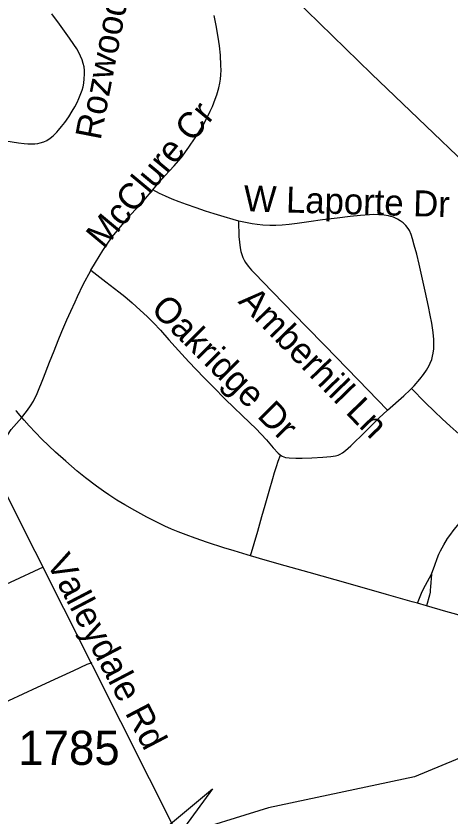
# Model space of a CAD drawing. Extents: x 1383679 to 1536984, y 460658 to 651027.
# Drawn here: x 1422212 to 1423802, y 569279 to 572208 of the extents above; entities that cross this region are included whole.
import ezdxf

# ---------------------------------------------------------------- set-up
doc = ezdxf.new("R2010")
doc.units = 0
for name, color, linetype in [('Exist Hydrographic Creek Single Shore', 7, 'Continuous'), ('Exist Road Non-System Type 51', 7, 'Continuous'), ('Exist Road Non-System Type 51 Label', 7, 'Continuous'), ('Exist Road Secondary Structure Culvert Attributed CELL', 7, 'Continuous'), ('Exist Road Secondary Type 51 Attributed', 7, 'Continuous'), ('Exist Road Secondary Type 51 Label', 7, 'Continuous'), ('Exist Road Secondary Type 51 Number Label', 7, 'Continuous'), ('Exist Utilities Electrical Transmission Line', 7, 'Continuous')]:
    doc.layers.add(name, color=color, linetype=linetype)

msp = doc.modelspace()

# ---------------------------------------------------------------- linework, layer by layer
at = {"layer": 'Exist Hydrographic Creek Single Shore'}
msp.add_lwpolyline([(1425843.6, 569155.2), (1425563.6, 569344.7), (1425314.6, 569398.9), (1424806.7, 569441.9), (1424592.6, 569571), (1424543.6, 569631), (1424193.7, 569638.1), (1423672.6, 569422.1), (1423136.6, 569308.1), (1422805.7, 569206.1)], dxfattribs=at)
at = {"layer": 'Exist Road Non-System Type 51'}
for points in [[(1422174.8, 571750.8), (1422221.1, 571743.8), (1422242.2, 571741.4), (1422254.7, 571740.2), (1422267.8, 571740.2), (1422281, 571740.2), (1422291.2, 571741.4), (1422300.3, 571743.1), (1422313.5, 571747.1), (1422324.1, 571752.3), (1422336.6, 571760.3), (1422348.2, 571769.4), (1422361.3, 571782.6), (1422367.9, 571790.1), (1422379, 571803.5), (1422390.7, 571817.7), (1422405.4, 571838.9), (1422418.1, 571859.6), (1422427.3, 571876), (1422435.7, 571891.8), (1422442.3, 571905.6), (1422449.7, 571923.7), (1422453.8, 571936.3), (1422457.3, 571949.1), (1422460, 571962.2), (1422461.9, 571977.9), (1422463.1, 571995.6), (1422462.5, 572008.5), (1422461.1, 572022.3), (1422458.3, 572034.4), (1422454, 572048), (1422448.6, 572061.4), (1422441.6, 572074.8), (1422434.9, 572087.3), (1422424, 572103.8), (1422407.4, 572127.1), (1422370.8, 572178.3), (1422342.8, 572216.5)], [(1422712.6, 571571.4), (1422741.8, 571605.9), (1422791, 571659.3), (1422807.5, 571677.6), (1422817.8, 571690.4), (1422844.5, 571728.1), (1422868.1, 571761.4), (1422881.2, 571782.4), (1422898.5, 571810.8), (1422911.2, 571833.5), (1422923.7, 571859.8), (1422931.5, 571876.9), (1422941.4, 571902.9), (1422947.8, 571919.6), (1422955.2, 571944.8), (1422958.5, 571962.4), (1422960.7, 571976.4), (1422962.2, 571992.7), (1422963.3, 572009.8), (1422962.7, 572026.8), (1422960.9, 572064.4), (1422957, 572099.1), (1422952.2, 572130.9), (1422945.2, 572173.1), (1422938.3, 572209.7)], [(1422486, 571277.2), (1422502.6, 571305.1), (1422516, 571327.4), (1422530.1, 571349.6), (1422542.2, 571367.9), (1422556.9, 571388.2), (1422565.9, 571400.1), (1422582.2, 571421.2), (1422601.7, 571445), (1422619.4, 571466.1), (1422634.9, 571483.5), (1422679.6, 571532.3), (1422712.6, 571571.4)], [(1423572.7, 570764.2), (1423632.6, 570817.2), (1423655.9, 570839), (1423670.8, 570854.3), (1423691.9, 570878.7), (1423705.2, 570895.5), (1423716.4, 570911.6), (1423726.1, 570927.7), (1423730.1, 570937.4), (1423735.3, 570950), (1423738.5, 570962.1), (1423740.8, 570974), (1423742.6, 570989.1), (1423743.4, 571004.9), (1423743, 571023.2), (1423740.2, 571049.6), (1423735.1, 571083.4), (1423729.7, 571112.1), (1423723.7, 571143.7), (1423711.6, 571201), (1423699.3, 571255.1), (1423689.1, 571299.4), (1423680.2, 571335.4), (1423671.4, 571368.9), (1423664.8, 571392.1), (1423659.7, 571408), (1423653.5, 571422.2), (1423648.7, 571430.3), (1423640.8, 571440.5), (1423630.4, 571450.4), (1423619.9, 571458.4), (1423610.1, 571464.3), (1423595.2, 571471.1), (1423585.5, 571474.1), (1423577.3, 571476.3), (1423560.4, 571479.1), (1423541.7, 571480.2), (1423522.8, 571480.6), (1423507.1, 571480.3), (1423474.8, 571477.7), (1423436.8, 571473.9), (1423388.9, 571467.7), (1423335.4, 571461.2), (1423284.6, 571454.2), (1423242.7, 571448.4), (1423212.6, 571444.4), (1423187.5, 571442.3), (1423163.5, 571440.9), (1423142.2, 571440.7), (1423116.3, 571442.7), (1423095.8, 571444.6), (1423077.7, 571447), (1423059, 571450.2), (1423028.4, 571456.6), (1423008, 571462.3), (1422974.1, 571472.5), (1422938.1, 571483.6), (1422906.4, 571493.8), (1422872, 571505.1), (1422836.2, 571517.6), (1422810.1, 571527.6), (1422784.5, 571537.5), (1422759.4, 571548.3), (1422738.1, 571557.8), (1422712.6, 571571.4)], [(1423026.7, 571457), (1423028.8, 571400.5), (1423030.6, 571379.6), (1423033, 571359.1), (1423035.7, 571345.2), (1423038.9, 571334.8), (1423043.1, 571323.7), (1423047.5, 571314.4), (1423053.1, 571305.2), (1423062.2, 571292.5), (1423074.9, 571277.8), (1423090.7, 571261.5), (1423115.3, 571235.4), (1423192.4, 571156.5), (1423275.6, 571070.9), (1423343.5, 571001.3), (1423465.3, 570875.8), (1423572.7, 570764.2)], [(1422232.9, 570738), (1422237.2, 570742.3), (1422253.7, 570765.3), (1422264.3, 570780.9), (1422275.2, 570797.4), (1422279.8, 570805.8), (1422284.5, 570814.7), (1422289.2, 570825.2), (1422312.4, 570882.5), (1422334.8, 570940.4), (1422351.1, 570981.7), (1422366.5, 571019.9), (1422380, 571052.5), (1422398.5, 571095.4), (1422412.4, 571127.4), (1422428.1, 571161.2), (1422437.2, 571180.9), (1422458.4, 571225.3), (1422485.4, 571276.3), (1422486, 571277.2)], [(1422486, 571277.2), (1422540.3, 571234.8), (1422588.5, 571198), (1422610.4, 571180.3), (1422637.8, 571157.6), (1422667.3, 571131), (1422692.3, 571107.7), (1422715, 571085), (1422741.1, 571057.2), (1422771.5, 571022.8), (1422795, 570996.7), (1422819.9, 570969.3), (1422845.5, 570942), (1422871.4, 570914.2), (1422901.1, 570882.7), (1422936.1, 570847.5), (1422977.5, 570806.5), (1423011.5, 570773.3), (1423039.1, 570746.8), (1423068.4, 570718.6), (1423090.3, 570697.1), (1423110, 570676.9), (1423129.5, 570655.8), (1423154.5, 570626.8), (1423172.2, 570607.8), (1423179.8, 570601.7), (1423187.7, 570596.1), (1423199.5, 570591.9), (1423213, 570589.9), (1423236.7, 570589.1), (1423260.4, 570589.1), (1423295.8, 570590.5), (1423336.2, 570592.5), (1423365, 570594.9), (1423383.1, 570597.5), (1423391.9, 570600.3), (1423400.2, 570604.1), (1423408, 570608.6), (1423419.1, 570617.4), (1423439.2, 570634.7), (1423456.5, 570650.6), (1423474.8, 570667.9), (1423512.6, 570705.9), (1423542.9, 570736.1), (1423571.9, 570763.6), (1423572.7, 570764.2)], [(1423997, 570534.4), (1423975.1, 570554.5), (1423925.4, 570597.7), (1423857.4, 570657.7), (1423802.5, 570706.4), (1423774.1, 570732.4), (1423745.3, 570759.3), (1423710.9, 570792.7), (1423661, 570844.2)], [(1423071.3, 570230.9), (1423097.6, 570321.4), (1423112.9, 570375.3), (1423125.1, 570416.5), (1423140, 570468), (1423152.5, 570513.9), (1423159.3, 570536.6), (1423165.9, 570558.5), (1423172.4, 570577.4), (1423181.4, 570599.7)], [(1423734.4, 570164), (1423746.4, 570196.8), (1423755.8, 570221.7), (1423761.8, 570237.1), (1423767.5, 570249.2), (1423779.3, 570271.5), (1423793.6, 570294.6), (1423801.5, 570306.3), (1423817.8, 570328.1), (1423836.9, 570351.4), (1423865.9, 570384.2), (1423889.8, 570410.6), (1423920, 570443.6), (1423949.6, 570478.4), (1423987, 570522.1), (1423997, 570534.4)], [(1421044.6, 569616.5), (1421146.9, 569660.9), (1421265.4, 569713.9), (1421369.5, 569761.2), (1421546.7, 569842.5), (1421653.5, 569891.5), (1421812.6, 569963.4), (1421909.1, 570007.3), (1422010.5, 570053.6), (1422107.3, 570097.2), (1422191, 570134.9), (1422312.2, 570191.1)], [(1423682.8, 570057.5), (1423700.6, 570101.1), (1423712.3, 570124), (1423734.4, 570164)], [(1423734.4, 570164), (1423730.2, 570117.5), (1423730, 570106.1), (1423729.5, 570098.1), (1423726.6, 570086.7), (1423715.8, 570048.1)], [(1422489.4, 569839.8), (1422471.5, 569832.8), (1422422.6, 569810.3), (1422366.8, 569784.7), (1422289.5, 569749.7), (1422183.7, 569700.6), (1422071.2, 569649.5), (1421968.4, 569603.2), (1421864.6, 569555.6), (1421816.9, 569533.9), (1421763.1, 569509.8), (1421690.3, 569477.9), (1421616.8, 569445.2), (1421547.8, 569414.3), (1421401.8, 569347.6), (1421281.7, 569291.9), (1421150.6, 569232.9)]]:
    msp.add_lwpolyline(points, dxfattribs=at)
at = {"layer": 'Exist Road Secondary Structure Culvert Attributed CELL'}
msp.add_lwpolyline([(1423018.3, 569190.2), (1422624.1, 569122.3), (1422931.6, 569378.2), (1422805.7, 569206.1)], close=True, dxfattribs=at)
at = {"layer": 'Exist Road Secondary Type 51 Attributed'}
for points in [[(1422232.9, 570738), (1422213.6, 570760.6), (1422211.4, 570763.7)], [(1425064.8, 566041.2), (1423781.3, 567483.6), (1423692.8, 567581.7), (1423630.5, 567658.4), (1423607.8, 567688.4), (1423563.9, 567749.5), (1423521.8, 567816.1), (1423502.1, 567850.7), (1422805.7, 569206.1), (1422177.3, 570455.8), (1422167.6, 570479), (1422157.8, 570506.8), (1422151.3, 570531.1), (1422149.6, 570570.7), (1422156.3, 570618.9), (1422169.7, 570656.6), (1422193.8, 570694.4), (1422232.9, 570738)], [(1423925.1, 569989.4), (1423786.9, 570028), (1423715.8, 570048.1), (1423682.8, 570057.5), (1423663.2, 570063), (1423570.1, 570089.7), (1423479.9, 570115.1), (1423381.8, 570142.9), (1423285.5, 570170.1), (1423197.9, 570195), (1423125, 570215.8), (1423071.3, 570230.9), (1423058.4, 570234.5), (1423011.5, 570249.1), (1422973, 570261.2), (1422913.8, 570280.6), (1422868, 570296.3), (1422835.3, 570308.2), (1422805.4, 570319.6), (1422781.8, 570329.1), (1422756.9, 570340.3), (1422730, 570353.2), (1422691.4, 570373.5), (1422646.9, 570397.4), (1422610.8, 570417.8), (1422581.5, 570435.1), (1422552.3, 570454.2), (1422532, 570467.5), (1422507, 570486.2), (1422466.2, 570516.8), (1422436.1, 570541.7), (1422394.5, 570577.4), (1422356.4, 570611.3), (1422306.2, 570658.4), (1422259.4, 570706.8), (1422241.1, 570728.4), (1422232.9, 570738)]]:
    msp.add_lwpolyline(points, dxfattribs=at)
at = {"layer": 'Exist Utilities Electrical Transmission Line'}
msp.add_lwpolyline([(1427173.4, 568483.1), (1426733.5, 568858.4), (1426087.9, 569490.1), (1425592, 569975.1), (1425035.1, 570519.1), (1424521.6, 571020.5), (1424055.2, 571478.9), (1423514, 571996.8), (1422990.6, 572508.2), (1422528.2, 572962.7), (1422006.6, 573462.1), (1421465.6, 574003.8), (1421003, 574448.3), (1420324, 575100.5), (1419741.5, 575669.1), (1419233.7, 576156.4), (1418704.2, 576671.9), (1418251.6, 577106.2), (1417696.5, 577640.2), (1417240, 578084.4), (1416982, 578331.1)], dxfattribs=at)

# ---------------------------------------------------------------- texts
at = {"layer": 'Exist Road Non-System Type 51 Label'}
for s, rotation, p in [('Rozwood Dr', 79.0329, (1422521.4, 571750.7)), ('McClure Cr', 50.1954, (1422533.6, 571351.3)), ('W Laporte Dr', 358.3481, (1423045.2, 571493.2)), ('Amberhill Ln', 314.1729, (1423022.7, 571160.3)), ('Oakridge Dr', 315.0005, (1422701.9, 571130.4))]:
    msp.add_text(s, height=95, rotation=rotation, dxfattribs=at).set_placement(p)
at = {"layer": 'Exist Road Secondary Type 51 Label'}
msp.add_text('Valleydale Rd', height=95, rotation=297.5926, dxfattribs=at).set_placement((1422321.7, 570207.5))
at = {"layer": 'Exist Road Secondary Type 51 Number Label'}
msp.add_text('1785', height=125, dxfattribs=at).set_placement((1422219.9, 569465.8))

doc.saveas('drawing.dxf')
